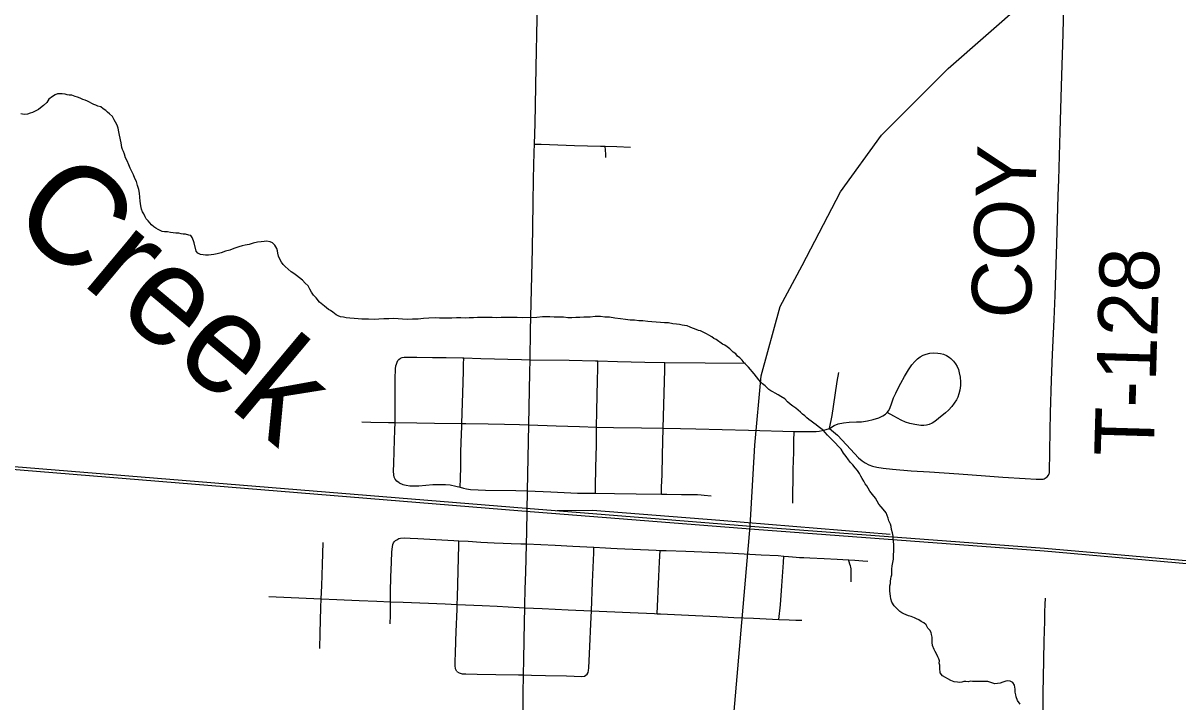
# Model space of a CAD drawing. Extents: x 2.1 to 73.9, y 4 to 26.
# Drawn here: x 43.906 to 44.457, y 22.912 to 23.236 of the extents above; entities that cross this region are included whole.
import ezdxf

# ---------------------------------------------------------------- set-up
doc = ezdxf.new("R2010")
doc.units = 0
for name, color, linetype in [('GM_X_City_Street', 7, 'Continuous'), ('GM_X_Minor_River', 7, 'Continuous'), ('GM_X_Minor_River_Text', 7, 'Continuous'), ('GM_X_Rail_Line', 7, 'Continuous'), ('GM_X_Township_Road', 7, 'Continuous'), ('GM_X_Township_Road_Text', 7, 'Continuous'), ('GM_X_US_Route', 7, 'Continuous')]:
    doc.layers.add(name, color=color, linetype=linetype)

msp = doc.modelspace()

# ---------------------------------------------------------------- linework, layer by layer
at = {"layer": 'GM_X_City_Street'}
for points in [[(44.14999, 23.17835), (44.15322, 23.17824), (44.16907, 23.17772), (44.18151, 23.1774), (44.18369, 23.17733), (44.18928, 23.17714), (44.19581, 23.17688)], [(44.18403, 23.17193), (44.18398, 23.1735), (44.18384, 23.17535), (44.18369, 23.17733)], [(44.08549, 23.01682), (44.08439, 23.01771), (44.08364, 23.01864), (44.08319, 23.01958), (44.08291, 23.02064), (44.0828, 23.0224), (44.08289, 23.02604), (44.08311, 23.03189), (44.08331, 23.03723), (44.08349, 23.04204), (44.08363, 23.04569), (44.08365, 23.05116), (44.08363, 23.05976), (44.08368, 23.06651), (44.08384, 23.0712), (44.08394, 23.07258), (44.08417, 23.07351), (44.0845, 23.07443), (44.08489, 23.07518), (44.08538, 23.07572), (44.0861, 23.07628)], [(44.0861, 23.07628), (44.08689, 23.07654), (44.08784, 23.07671), (44.0889, 23.07675), (44.09057, 23.07675), (44.09393, 23.07675), (44.10147, 23.07664), (44.10798, 23.07655), (44.11572, 23.07642), (44.11635, 23.0764), (44.12439, 23.07616), (44.14384, 23.07567), (44.14786, 23.07556)], [(44.11453, 23.01478), (44.11469, 23.01889), (44.1149, 23.02447), (44.11497, 23.03066), (44.11509, 23.03683), (44.11518, 23.0393), (44.11543, 23.04455), (44.11545, 23.04524), (44.11593, 23.06467), (44.11614, 23.07023), (44.11624, 23.07332), (44.11635, 23.0764)], [(44.14786, 23.07556), (44.16647, 23.07536), (44.17907, 23.07503), (44.18022, 23.075), (44.18957, 23.07475), (44.20252, 23.07442), (44.21215, 23.07428), (44.23136, 23.0741), (44.25063, 23.07394)], [(44.29066, 23.04278), (44.29285, 23.04419), (44.29472, 23.04494), (44.29731, 23.0455), (44.29999, 23.0458), (44.30341, 23.04589), (44.30589, 23.04603), (44.30866, 23.04643), (44.31139, 23.04706), (44.31406, 23.04794), (44.31605, 23.04881), (44.31735, 23.04964), (44.3181, 23.05036), (44.31877, 23.05125), (44.31934, 23.05235), (44.32026, 23.055), (44.32114, 23.05733), (44.32212, 23.05962), (44.32278, 23.06102), (44.32451, 23.06433), (44.3263, 23.0676), (44.3282, 23.07081), (44.32978, 23.07312), (44.33118, 23.07479), (44.33255, 23.07606), (44.3338, 23.07698), (44.33517, 23.0777), (44.33663, 23.07824), (44.33846, 23.07862), (44.34032, 23.07879), (44.34218, 23.07874), (44.34341, 23.07857), (44.34492, 23.07819), (44.34637, 23.07763), (44.34769, 23.07682), (44.3484, 23.07622), (44.34971, 23.07489), (44.35066, 23.07367), (44.3514, 23.0723), (44.35202, 23.07088), (44.35242, 23.06938), (44.35284, 23.06724), (44.35304, 23.06507), (44.35299, 23.06321), (44.35269, 23.06105), (44.35224, 23.05924), (44.35172, 23.05778), (44.35104, 23.05638), (44.35007, 23.05479), (44.34893, 23.05331), (44.34725, 23.05147), (44.34589, 23.05021), (44.34252, 23.04748), (44.34078, 23.04617), (44.33946, 23.04535), (44.33804, 23.04471), (44.33685, 23.04438), (44.33562, 23.04422), (44.33406, 23.04426), (44.33128, 23.04463), (44.32885, 23.04513), (44.32678, 23.04579), (44.3248, 23.04669), (44.32131, 23.04861), (44.3181, 23.05036)], [(44.17908, 23.01189), (44.17913, 23.01502), (44.17928, 23.02407), (44.17947, 23.03504), (44.17956, 23.04344), (44.1797, 23.051), (44.18001, 23.06589), (44.18013, 23.07116), (44.18022, 23.075)], [(44.21047, 23.01148), (44.21059, 23.01484), (44.21078, 23.02073), (44.21095, 23.03006), (44.2113, 23.04288), (44.21206, 23.07081), (44.21215, 23.07428)], [(44.29066, 23.04278), (44.29179, 23.04905), (44.29328, 23.05865), (44.29427, 23.06511), (44.29498, 23.06943)], [(44.06769, 23.04592), (44.07203, 23.04584), (44.08039, 23.04569), (44.08363, 23.04569), (44.09388, 23.04552), (44.10227, 23.0454), (44.11545, 23.04524), (44.11733, 23.04522), (44.12788, 23.04504), (44.13564, 23.04486), (44.14285, 23.04469), (44.14723, 23.04453)], [(44.14723, 23.04453), (44.1604, 23.04409), (44.17137, 23.04371), (44.17956, 23.04344), (44.1877, 23.04329), (44.20096, 23.04306), (44.2113, 23.04288), (44.21956, 23.04271), (44.22694, 23.04257), (44.25205, 23.04202), (44.27375, 23.04143), (44.2776, 23.04136), (44.28188, 23.04129), (44.28416, 23.04136), (44.28567, 23.04154), (44.28703, 23.04182), (44.28896, 23.04227), (44.29066, 23.04278), (44.29434, 23.03967), (44.29868, 23.03494), (44.30243, 23.03079), (44.30441, 23.02882), (44.3061, 23.02743), (44.30764, 23.02639), (44.30929, 23.02552), (44.31102, 23.02485), (44.31313, 23.0243), (44.3162, 23.02381), (44.32053, 23.02338), (44.3295, 23.02263), (44.33819, 23.02208), (44.35215, 23.02117), (44.36486, 23.02016), (44.37323, 23.01957), (44.38378, 23.01894), (44.38906, 23.01866), (44.39159, 23.01861), (44.39207, 23.01863), (44.39244, 23.0187), (44.39287, 23.01881), (44.39341, 23.01907), (44.39383, 23.01936), (44.39425, 23.01969)], [(44.27315, 23.00712), (44.27332, 23.02328), (44.27352, 23.03156), (44.27364, 23.03679), (44.27375, 23.04143)], [(44.08549, 23.01682), (44.08721, 23.01606), (44.0888, 23.01573), (44.09059, 23.01553), (44.0924, 23.01549), (44.09489, 23.0155), (44.09824, 23.01577), (44.10158, 23.01607), (44.10451, 23.01616), (44.10762, 23.01612), (44.10978, 23.0159), (44.11252, 23.01535), (44.11453, 23.01478), (44.11611, 23.01433), (44.11762, 23.01398), (44.11946, 23.0137), (44.12317, 23.0135), (44.12658, 23.01344), (44.14116, 23.01318), (44.14667, 23.01308)], [(44.14667, 23.01308), (44.15778, 23.01259), (44.17057, 23.01202), (44.17908, 23.01189), (44.18809, 23.01177), (44.19841, 23.01164), (44.21047, 23.01148), (44.21313, 23.0115), (44.21998, 23.01139), (44.2258, 23.0113), (44.22775, 23.01126), (44.22935, 23.01117), (44.23084, 23.01103), (44.23423, 23.01063)], [(44.04772, 22.938), (44.04789, 22.9452), (44.04824, 22.95743), (44.04836, 22.96158), (44.0486, 22.96775), (44.04896, 22.97797), (44.04927, 22.98851)], [(44.0812, 22.94963), (44.0813, 22.95385), (44.08137, 22.95739), (44.08145, 22.96024), (44.08142, 22.9651), (44.08159, 22.97193), (44.0818, 22.97907), (44.08198, 22.98402), (44.08227, 22.98643), (44.08254, 22.9875), (44.08284, 22.9883), (44.08328, 22.98888), (44.08374, 22.98934)], [(44.08374, 22.98934), (44.08433, 22.9898), (44.08536, 22.99028), (44.08619, 22.9905), (44.08783, 22.99065), (44.09077, 22.99054), (44.09448, 22.99033), (44.11155, 22.98944), (44.11393, 22.9893), (44.11838, 22.98903), (44.1245, 22.98868), (44.13074, 22.98832), (44.13503, 22.9881), (44.13888, 22.98795), (44.14342, 22.98784), (44.14615, 22.98777)], [(44.11306, 22.92699), (44.11238, 22.92827), (44.11218, 22.92988), (44.11222, 22.93216), (44.11231, 22.93537), (44.11259, 22.94164), (44.11274, 22.94594), (44.11313, 22.95666), (44.11321, 22.95895), (44.11332, 22.96245), (44.11359, 22.97481), (44.11374, 22.98132), (44.11388, 22.9869), (44.11393, 22.9893)], [(44.14615, 22.98777), (44.1599, 22.98719), (44.16821, 22.98675), (44.17829, 22.98622), (44.18388, 22.98585), (44.1864, 22.98568), (44.18944, 22.98555), (44.20799, 22.98479), (44.20988, 22.98469), (44.21279, 22.98461), (44.22208, 22.9843), (44.22609, 22.98418), (44.24459, 22.98342), (44.25798, 22.98265), (44.26607, 22.98221), (44.26882, 22.98199), (44.27104, 22.98178), (44.27302, 22.98162), (44.27467, 22.98149), (44.27636, 22.98136), (44.27831, 22.98125), (44.28129, 22.9811), (44.28804, 22.9808), (44.29424, 22.98047), (44.29967, 22.98017), (44.30271, 22.97999), (44.30649, 22.97974), (44.30878, 22.9796)], [(44.17504, 22.92578), (44.17551, 22.92646), (44.17577, 22.92742), (44.17593, 22.92877), (44.17611, 22.93213), (44.1764, 22.93895), (44.17686, 22.94972), (44.17713, 22.95594), (44.17772, 22.96955), (44.17821, 22.98346), (44.17829, 22.98622)], [(44.20841, 22.95451), (44.20928, 22.97226), (44.20963, 22.97924), (44.20988, 22.98469)], [(44.26649, 22.95175), (44.26725, 22.95874), (44.26785, 22.96774), (44.26861, 22.9789), (44.26882, 22.98199)], [(44.30085, 22.96975), (44.3009, 22.97233), (44.30094, 22.97386), (44.30097, 22.97464), (44.30095, 22.97529), (44.30088, 22.97597), (44.30076, 22.97664), (44.30058, 22.97728), (44.30033, 22.97811), (44.29998, 22.97917), (44.29967, 22.98017)], [(44.02334, 22.96265), (44.04836, 22.96158), (44.05587, 22.96128), (44.0664, 22.96085), (44.07479, 22.96051), (44.08145, 22.96024), (44.08746, 22.96004), (44.10738, 22.95921), (44.11321, 22.95895), (44.12506, 22.9584), (44.1322, 22.9581), (44.14273, 22.9575), (44.14536, 22.95734)], [(44.14536, 22.95734), (44.15363, 22.95692), (44.16606, 22.95643), (44.17713, 22.95594), (44.19559, 22.9551), (44.20723, 22.95457), (44.20841, 22.95451), (44.20999, 22.95444), (44.22008, 22.95397), (44.23694, 22.95313), (44.24504, 22.9527), (44.25444, 22.95232), (44.26649, 22.95175), (44.27132, 22.95158), (44.27462, 22.95147), (44.27746, 22.95137)], [(44.11306, 22.92699), (44.11418, 22.92632), (44.1155, 22.92589), (44.1173, 22.92582), (44.12275, 22.92572), (44.13153, 22.92554), (44.14239, 22.92544), (44.14481, 22.92541)], [(44.14481, 22.92541), (44.14856, 22.92525), (44.15522, 22.92508), (44.16525, 22.92484), (44.17261, 22.92466), (44.1738, 22.92482), (44.1745, 22.92515), (44.17504, 22.92578)]]:
    msp.add_lwpolyline(points, dxfattribs=at)
at = {"layer": 'GM_X_Minor_River'}
for points in [[(43.95591, 23.17041), (43.95517, 23.17175), (43.95463, 23.17347), (43.95408, 23.17481), (43.95371, 23.17576), (43.95335, 23.17672), (43.95318, 23.17786), (43.95301, 23.179), (43.9523, 23.18263), (43.95194, 23.18415), (43.95159, 23.18587), (43.95105, 23.1874), (43.95031, 23.18874), (43.94975, 23.18989), (43.94883, 23.19142), (43.94752, 23.19277), (43.94658, 23.19355), (43.94564, 23.19432), (43.94451, 23.1951), (43.94339, 23.19607), (43.94187, 23.19647), (43.94093, 23.19687), (43.93998, 23.19726), (43.93904, 23.19766), (43.9379, 23.19825), (43.93696, 23.19883), (43.93583, 23.19923), (43.93469, 23.19963), (43.93356, 23.20022), (43.93224, 23.20062), (43.9311, 23.20102), (43.92959, 23.20161), (43.92826, 23.20163), (43.92731, 23.20184), (43.92636, 23.20204), (43.92485, 23.20226), (43.9237, 23.20228), (43.92275, 23.20229), (43.9216, 23.20174), (43.92026, 23.201), (43.91853, 23.1997), (43.91755, 23.19819), (43.91601, 23.1967), (43.91466, 23.19558), (43.9137, 23.19484), (43.91082, 23.19336), (43.90967, 23.193), (43.90834, 23.19264), (43.90681, 23.19248), (43.90529, 23.19269)], [(44.07092, 23.09484), (44.0694, 23.09487), (44.06769, 23.0949), (44.06598, 23.09511), (44.06408, 23.09514), (44.06199, 23.09537), (44.06028, 23.09558), (44.05896, 23.0958), (44.05763, 23.09601), (44.05649, 23.09641), (44.05555, 23.09699), (44.05386, 23.09816), (44.05273, 23.09894), (44.05179, 23.09952), (44.04991, 23.10107), (44.04747, 23.10301), (44.04598, 23.10512), (44.04467, 23.10628), (44.04374, 23.10782), (44.043, 23.10916), (44.04207, 23.1107), (44.04076, 23.11205), (44.03945, 23.1134), (44.03795, 23.11456), (44.03664, 23.11572), (44.03532, 23.1167), (44.034, 23.11748), (44.03269, 23.11864), (44.03119, 23.11999), (44.03026, 23.12096), (44.02951, 23.12211), (44.02858, 23.12345), (44.02804, 23.12498), (44.02768, 23.12632), (44.02751, 23.12746), (44.02714, 23.12861), (44.02622, 23.13014), (44.02509, 23.1313), (44.02396, 23.1317), (44.02225, 23.1321), (44.02111, 23.13193), (44.01978, 23.13176), (44.01806, 23.1316), (44.01596, 23.13107), (44.01405, 23.13053), (44.01214, 23.13018), (44.01062, 23.12982), (44.00908, 23.12928), (44.00679, 23.12855), (44.00488, 23.12782), (44.00278, 23.12729), (44.00067, 23.12656), (43.99876, 23.12602), (43.99724, 23.12567), (43.9959, 23.1255), (43.99457, 23.12533), (43.99324, 23.12535), (43.9921, 23.12556), (43.99077, 23.12577), (43.98964, 23.12636), (43.98871, 23.12732), (43.98782, 23.13133), (43.98745, 23.13228), (43.98691, 23.13381), (43.98616, 23.13477), (43.98521, 23.13498), (43.9837, 23.13538), (43.98256, 23.1354), (43.98161, 23.13561), (43.98047, 23.13582), (43.97914, 23.13584), (43.97781, 23.13605), (43.97648, 23.13626), (43.97516, 23.13647), (43.97363, 23.1365), (43.9725, 23.1367), (43.97155, 23.1371), (43.97061, 23.13768), (43.96948, 23.13827), (43.96854, 23.13886), (43.96741, 23.13983), (43.96667, 23.14079), (43.96592, 23.14175), (43.96498, 23.14271), (43.96443, 23.14367), (43.96388, 23.14501), (43.96313, 23.14598), (43.96277, 23.14731), (43.96242, 23.14884), (43.96207, 23.15112), (43.96191, 23.15302), (43.96175, 23.15493), (43.9614, 23.15664), (43.96086, 23.15855), (43.96032, 23.16046), (43.95958, 23.16199), (43.95885, 23.16371), (43.95811, 23.16524), (43.95738, 23.16678), (43.95664, 23.1685), (43.95591, 23.17041)], [(44.26172, 23.06139), (44.25985, 23.06312), (44.25872, 23.06409), (44.25778, 23.06506), (44.25685, 23.06602), (44.25573, 23.06737), (44.25461, 23.06891), (44.25368, 23.06987), (44.25293, 23.07084), (44.252, 23.07199), (44.25106, 23.07296), (44.24994, 23.07411), (44.24901, 23.07527), (44.24788, 23.07643), (44.24675, 23.0772), (44.24601, 23.07836), (44.24469, 23.07914), (44.24301, 23.08068), (44.24188, 23.08165), (44.24075, 23.08243), (44.23962, 23.08302), (44.23661, 23.08516), (44.23548, 23.08574), (44.23454, 23.08652), (44.23303, 23.0873), (44.2319, 23.08789), (44.23039, 23.08868), (44.22907, 23.08927), (44.22812, 23.08947), (44.22623, 23.09026), (44.22529, 23.09066), (44.22415, 23.09105), (44.22283, 23.09165), (44.2215, 23.09186), (44.22036, 23.09207), (44.21903, 23.09228), (44.21771, 23.09249), (44.216, 23.09271), (44.21391, 23.09312), (44.21201, 23.09315), (44.21011, 23.09337), (44.20802, 23.0934), (44.20593, 23.09363), (44.20403, 23.09385), (44.20157, 23.09408), (44.19967, 23.09411), (44.19758, 23.09433), (44.19567, 23.09436), (44.1934, 23.09478), (44.19093, 23.09501), (44.18828, 23.09543), (44.18581, 23.09585), (44.18353, 23.09589), (44.18144, 23.09611), (44.17897, 23.09615), (44.17649, 23.09581), (44.17345, 23.09586), (44.17154, 23.0957), (44.16964, 23.09573), (44.16774, 23.09557), (44.16584, 23.0956), (44.16375, 23.09582), (44.16147, 23.09586), (44.15937, 23.09589), (44.15728, 23.09593), (44.15557, 23.09595), (44.15386, 23.09598), (44.15119, 23.09564), (44.14415, 23.09557), (44.14168, 23.09561), (44.13902, 23.09565), (44.13655, 23.09569), (44.13408, 23.09573), (44.13198, 23.09557), (44.12989, 23.09561), (44.1278, 23.09564), (44.12571, 23.09567), (44.12286, 23.09572), (44.12095, 23.09556), (44.11886, 23.09559), (44.11696, 23.09543), (44.11487, 23.09547), (44.11277, 23.0955), (44.11068, 23.09534), (44.10859, 23.09538), (44.10669, 23.09541), (44.10478, 23.09544), (44.10269, 23.09547), (44.09965, 23.09533), (44.09717, 23.09518), (44.09451, 23.09484), (44.09184, 23.09489), (44.08937, 23.09474), (44.08709, 23.09496), (44.085, 23.095), (44.08291, 23.09522), (44.08063, 23.09507), (44.07815, 23.09511), (44.07587, 23.09495), (44.07358, 23.0948), (44.07092, 23.09484)], [(44.33953, 22.94215), (44.33954, 22.94329), (44.33919, 22.94463), (44.33901, 22.94558), (44.33846, 22.94673), (44.33752, 22.94769), (44.3366, 22.94923), (44.33547, 22.9502), (44.33434, 22.95078), (44.33321, 22.95156), (44.33208, 22.95215), (44.33113, 22.95254), (44.32943, 22.95314), (44.3283, 22.95354), (44.32716, 22.95394), (44.32603, 22.95453), (44.32508, 22.95492), (44.32414, 22.95551), (44.32302, 22.95666), (44.32133, 22.95821), (44.32022, 22.95994), (44.31987, 22.96165), (44.31969, 22.9628), (44.31952, 22.96394), (44.31935, 22.96546), (44.31937, 22.9666), (44.31939, 22.96774), (44.3196, 22.96888), (44.31962, 22.97002), (44.31982, 22.97116), (44.32003, 22.9721), (44.32023, 22.97305), (44.32026, 22.97438), (44.32028, 22.97571), (44.32049, 22.97741), (44.32111, 22.98045), (44.32113, 22.98177), (44.32115, 22.98272), (44.32117, 22.98424), (44.32119, 22.98538), (44.32121, 22.98671), (44.32123, 22.98766), (44.32105, 22.98881), (44.32088, 22.99014), (44.32091, 22.99147), (44.32055, 22.99299), (44.3202, 22.99471), (44.32003, 22.99604), (44.31966, 22.99719), (44.31893, 22.99872), (44.31857, 23.00006), (44.31766, 23.00254), (44.31616, 23.00427), (44.31523, 23.00543), (44.31411, 23.00678), (44.31337, 23.00812), (44.31244, 23.00965), (44.31114, 23.01139), (44.30983, 23.01293), (44.30909, 23.01427), (44.30835, 23.01542), (44.3076, 23.01638), (44.30687, 23.01772), (44.30612, 23.01888), (44.30557, 23.02002), (44.30483, 23.02137), (44.3039, 23.02271), (44.30278, 23.02406), (44.30166, 23.02541), (44.30054, 23.02656), (44.29961, 23.02791), (44.29849, 23.02945), (44.29718, 23.03099), (44.29607, 23.03291), (44.29196, 23.03715), (44.29083, 23.03831), (44.28971, 23.03966), (44.28859, 23.04082), (44.28766, 23.04178), (44.28653, 23.04275), (44.28521, 23.04372), (44.28427, 23.04449), (44.28315, 23.04527), (44.28183, 23.04624), (44.2807, 23.04702), (44.27976, 23.0478), (44.27883, 23.04876), (44.2777, 23.04954), (44.27676, 23.0505), (44.27564, 23.05147), (44.27451, 23.05244), (44.27319, 23.05341), (44.27188, 23.05438), (44.27057, 23.05554), (44.26926, 23.05689), (44.26737, 23.05806), (44.26605, 23.05885), (44.26473, 23.05963), (44.2636, 23.06021), (44.26266, 23.0608), (44.26172, 23.06139)], [(44.38146, 22.91146), (44.38015, 22.91319), (44.37961, 22.91491), (44.37943, 22.91586), (44.37907, 22.9172), (44.37909, 22.91853), (44.37892, 22.91948), (44.37874, 22.92043), (44.378, 22.92178), (44.37668, 22.92237), (44.37554, 22.92258), (44.37459, 22.9224), (44.37325, 22.92185), (44.37191, 22.92149), (44.37058, 22.92132), (44.36944, 22.92115), (44.36849, 22.92136), (44.36698, 22.92195), (44.36603, 22.92216), (44.36489, 22.92218), (44.36356, 22.9222), (44.36223, 22.92222), (44.3607, 22.92224), (44.3588, 22.92227), (44.35785, 22.92229), (44.35671, 22.92212), (44.35557, 22.92213), (44.35462, 22.92215), (44.35366, 22.92197), (44.35252, 22.9218), (44.35157, 22.92182), (44.35005, 22.92203), (44.34835, 22.92263), (44.34703, 22.92341), (44.3459, 22.92419), (44.34439, 22.92497), (44.34327, 22.92632), (44.34312, 22.9286), (44.34314, 22.92993), (44.34277, 22.93089), (44.34298, 22.93202), (44.34262, 22.93298), (44.34225, 22.93394), (44.3417, 22.93509), (44.34096, 22.93643), (44.3404, 22.93739), (44.33967, 22.9393), (44.33951, 22.94082), (44.33953, 22.94215)]]:
    msp.add_lwpolyline(points, dxfattribs=at)
at = {"layer": 'GM_X_Rail_Line'}
for points in [[(44.25279, 22.99625), (44.25498, 23.0348), (44.25803, 23.06783), (44.26715, 23.10087), (44.27758, 23.12043), (44.29583, 23.15563), (44.31538, 23.18258), (44.3471, 23.21431), (44.40098, 23.26169), (44.50613, 23.35296), (44.6569, 23.48292), (44.79159, 23.59898), (44.81114, 23.61506), (44.82896, 23.63201), (44.85329, 23.66244), (44.87458, 23.69938), (44.89022, 23.7372), (44.89935, 23.77414), (44.90326, 23.82108), (44.90369, 23.8489), (44.9076, 24.16793), (44.90847, 24.34745), (44.91499, 24.84946), (44.91547, 24.90511)], [(43.14222, 23.08472), (43.65005, 23.04388), (44.144, 23.00358), (44.25483, 22.9948), (44.39292, 22.98448), (44.59837, 22.96628)], [(43.14232, 23.08596), (43.65014, 23.04512), (44.14605, 23.00481), (44.25493, 22.99611), (44.39302, 22.98572), (44.59909, 22.96782)], [(44.16085, 23.00363), (44.1777, 23.00389), (44.23832, 22.99906), (44.3195, 22.99238)], [(44.01624, 21.85997), (44.07076, 21.95948), (44.11421, 22.04032), (44.14593, 22.09204), (44.16895, 22.13725), (44.18025, 22.17245), (44.18677, 22.20331), (44.19155, 22.24113), (44.20241, 22.39195), (44.23022, 22.73533), (44.25279, 22.99625)]]:
    msp.add_lwpolyline(points, dxfattribs=at)
at = {"layer": 'GM_X_Township_Road'}
for points in [[(44.39425, 23.01969), (44.39491, 23.0206), (44.39525, 23.02133), (44.39536, 23.02162), (44.39544, 23.02204), (44.39569, 23.04161), (44.39584, 23.05032), (44.3964, 23.06586), (44.39693, 23.07797), (44.39772, 23.09474), (44.39806, 23.10623), (44.39886, 23.13077), (44.39957, 23.15377), (44.39984, 23.16122), (44.40054, 23.18421), (44.40115, 23.20597), (44.40188, 23.23082), (44.4022, 23.24449), (44.40261, 23.26132)], [(44.38989, 22.85113), (44.39017, 22.85608), (44.39066, 22.86476), (44.39093, 22.87004), (44.39138, 22.87968), (44.39176, 22.88651), (44.39214, 22.89428), (44.39232, 22.90049), (44.39241, 22.9079), (44.39236, 22.91185), (44.39246, 22.91713), (44.39264, 22.92397), (44.39292, 22.9414), (44.39313, 22.95104), (44.39326, 22.95538), (44.39344, 22.95889), (44.3936, 22.96192)]]:
    msp.add_lwpolyline(points, dxfattribs=at)
at = {"layer": 'GM_X_US_Route'}
for points in [[(44.14786, 23.07556), (44.14817, 23.08942), (44.14893, 23.12203), (44.14904, 23.12825), (44.14936, 23.15), (44.14954, 23.1618), (44.14988, 23.17454), (44.14999, 23.17835), (44.15025, 23.1882), (44.1504, 23.1969), (44.1508, 23.21492), (44.15127, 23.23822), (44.1518, 23.26837), (44.15206, 23.28078), (44.15289, 23.32024), (44.15342, 23.34136), (44.15363, 23.35069), (44.15398, 23.3643)], [(44.14667, 23.01308), (44.14723, 23.04453), (44.14772, 23.06943), (44.14786, 23.07556)], [(44.14435, 22.90031), (44.14464, 22.91123), (44.14463, 22.91653), (44.14481, 22.92541), (44.14496, 22.93269), (44.14507, 22.94172), (44.14526, 22.95042), (44.14536, 22.95734), (44.14538, 22.95851), (44.14562, 22.96628), (44.14581, 22.97437), (44.14614, 22.98743), (44.14615, 22.98777), (44.14628, 22.99334), (44.14646, 23.00371), (44.14667, 23.01308)]]:
    msp.add_lwpolyline(points, dxfattribs=at)

# ---------------------------------------------------------------- texts
at = {"layer": 'GM_X_Minor_River_Text'}
msp.add_text('Creek', height=0.047377, rotation=320.0397, dxfattribs=at).set_placement((43.89846, 23.14161))
at = {"layer": 'GM_X_Township_Road_Text'}
for s, rotation, p in [('COY', 87.7454, (44.38629, 23.09474)), ('T-128', 88.3337, (44.44508, 23.02922))]:
    msp.add_text(s, height=0.028409, rotation=rotation, dxfattribs=at).set_placement(p)

doc.saveas('drawing.dxf')
